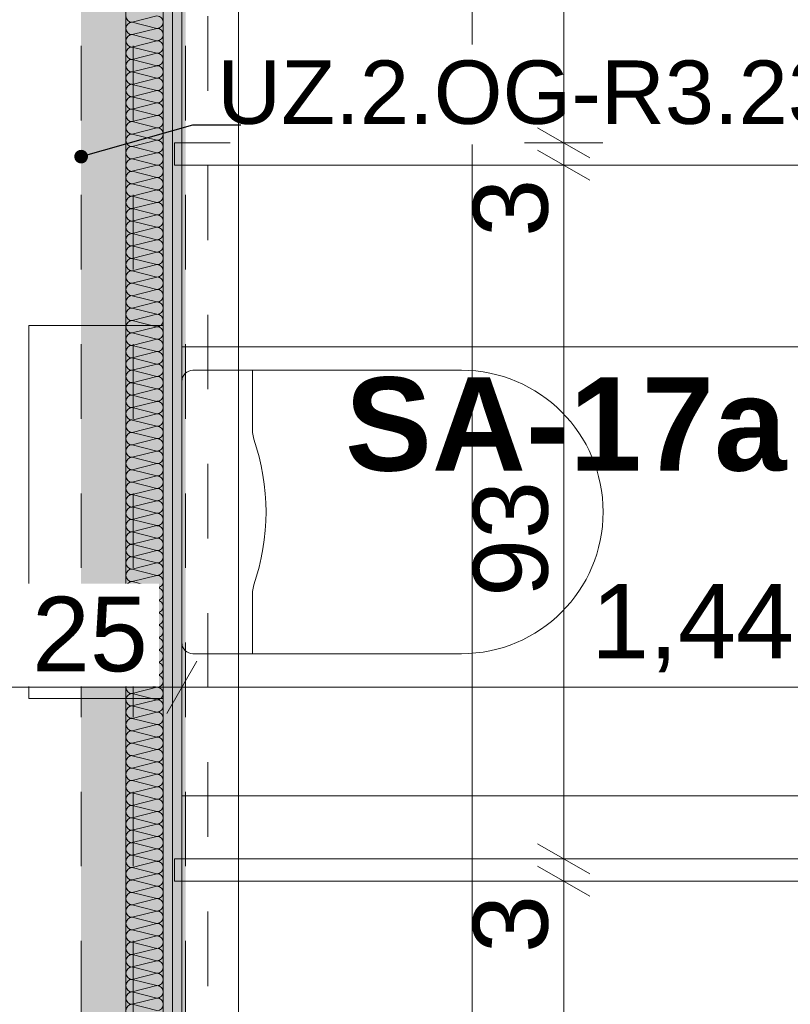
# Model space of a CAD drawing. Header units: metres. Extents: x -4 to 99, y -11 to 17.
# Tile 410 of 656: x 40.2 to 41.23, y 1.72 to 3.04. Entities that reach past the tile are written whole.
import ezdxf

# ---------------------------------------------------------------- set-up
doc = ezdxf.new("R2010")
doc.units = ezdxf.units.M
doc.header["$MEASUREMENT"] = 0
for name, pattern in [('Achse', [0.2, 0.1, -0.05, 0, -0.05]), ('DASHED', [0.015, 0.007, -0.008]), ('Untersicht', [0.1, 0.075, -0.025]), ('Wipeout_Contour', [1, 0, -1])]:
    doc.linetypes.add(name, pattern=pattern)
for name, color, linetype in [('152 - Bemaßung_ Beschriftung.Ausbau', 7, 'Continuous'), ('203 - Marker.Schnitt - Ausbaudetail SA', 7, 'Continuous'), ('612 - Struktur.Stahlbau', 7, 'Continuous'), ('Neubau_401 - Zone.Raum_ Raumbegrenzung_ Whg.', 7, 'Continuous'), ('Neubau_606 - Struktur.Wand Innen Ausbau', 7, 'Continuous'), ('Neubau_612 - Struktur.Stahlbau', 7, 'Continuous'), ('Neubau_650 - Abdeckung.Fußboden Aufbau', 7, 'Continuous'), ('Neubau_653 - Abdeckung.TB Verkofferung', 7, 'Continuous'), ('Neubau_702 - Einrichtung.Möbel Sanitär', 7, 'Continuous'), ('Neubau_802 - HKLSE.Sanitär', 7, 'Continuous')]:
    doc.layers.add(name, color=color, linetype=linetype)
doc.styles.add('ERSTELLTER_STIL_1', font='txt')
doc.styles.add('ERSTELLTER_STIL_2', font='txt')
doc.dimstyles.new('ERSTELLTER_STIL__1', dxfattribs={"dimtxt": 0.1, "dimasz": 0.0532, "dimexe": 0.18, "dimexo": 0.0625, "dimgap": 0, "dimtad": 1, "dimzin": 0, "dimdsep": 46, "dimtxsty": 'ERSTELLTER_STIL_2', "dimblk": 'ARROWHEAD_2', "dimblk1": 'ARROWHEAD_2', "dimblk2": 'ARROWHEAD_2', "dimcen": 0.09, "dimse1": 1, "dimse2": 1, "dimclrd": 7, "dimclre": 7, "dimclrt": 7, "dimazin": 0, "dimtfac": 1, "dimtdec": 4, "dimtmove": 0, "dimatfit": 3, "dimfxl": 1, "dimtolj": 1, "dimtzin": 0, "dimarcsym": 0})
doc.dimstyles.new('ERSTELLTER_STIL__2', dxfattribs={"dimtxt": 0.1, "dimasz": 0.0532, "dimexe": 0.18, "dimexo": 0.0625, "dimgap": 0, "dimtad": 1, "dimtih": 1, "dimtoh": 1, "dimzin": 0, "dimdsep": 46, "dimtxsty": 'ERSTELLTER_STIL_2', "dimblk": 'ARROWHEAD_2', "dimblk1": 'ARROWHEAD_2', "dimblk2": 'ARROWHEAD_2', "dimcen": 0.09, "dimse1": 1, "dimse2": 1, "dimclrd": 7, "dimclre": 7, "dimclrt": 7, "dimazin": 0, "dimtfac": 1, "dimtdec": 4, "dimtmove": 0, "dimatfit": 3, "dimfxl": 1, "dimtolj": 1, "dimtzin": 0, "dimarcsym": 0})
doc.dimstyles.new('ERSTELLTER_STIL__6', dxfattribs={"dimtxt": 0.18, "dimasz": 0.03648, "dimexe": 0.18, "dimexo": 0.0625, "dimgap": 0, "dimtad": 0, "dimtih": 1, "dimtoh": 1, "dimdec": 4, "dimzin": 0, "dimdsep": 46, "dimcen": 0.09, "dimadec": 0, "dimazin": 0, "dimtfac": 1, "dimtdec": 4, "dimtmove": 0, "dimatfit": 3, "dimldrblk": 'ARROWHEAD_11', "dimfxl": 1, "dimtolj": 1, "dimtzin": 0, "dimarcsym": 0})
pattern_1 = [(45, (0, 0), (-0.01767767, 0.01767767), [0, -0.025])]
pattern_2 = [(0, (0, 0), (0, 0.030000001), [])]

# ---------------------------------------------------------------- blocks, each defined once
blk = doc.blocks.new('*X5')
at = {"layer": 'Neubau_606 - Struktur.Wand Innen Ausbau', "color": 7, "linetype": 'Continuous', "lineweight": 5}
for p, q in [((40.3817, 3.05), (40.3483, 3.0417)), ((40.3817, 3.0333), (40.3483, 3.0417)), ((40.3817, 3.0333), (40.3483, 3.025)), ((40.3817, 3.0167), (40.3483, 3.025)), ((40.3817, 3.0167), (40.3483, 3.0083)), ((40.3817, 3), (40.3483, 3.0083)), ((40.3817, 3), (40.3483, 2.9917)), ((40.3817, 2.9833), (40.3483, 2.9917)), ((40.3817, 2.9833), (40.3483, 2.975)), ((40.3817, 2.9667), (40.3483, 2.975)), ((40.3817, 2.9667), (40.3483, 2.9583)), ((40.3817, 2.95), (40.3483, 2.9583)), ((40.3817, 2.95), (40.3483, 2.9417)), ((40.3817, 2.9333), (40.3483, 2.9417)), ((40.3817, 2.9333), (40.3483, 2.925)), ((40.3817, 2.9167), (40.3483, 2.925)), ((40.3817, 2.9167), (40.3483, 2.9083)), ((40.3817, 2.9), (40.3483, 2.9083)), ((40.3817, 2.9), (40.3483, 2.8917)), ((40.3817, 2.8833), (40.3483, 2.8917)), ((40.3817, 2.8833), (40.3483, 2.875)), ((40.3817, 2.8667), (40.3483, 2.875)), ((40.3817, 2.8667), (40.3483, 2.8583)), ((40.3817, 2.85), (40.3483, 2.8583)), ((40.3817, 2.85), (40.3483, 2.8417)), ((40.3817, 2.8333), (40.3483, 2.8417)), ((40.3817, 2.8333), (40.3483, 2.825)), ((40.3817, 2.8167), (40.3483, 2.825)), ((40.3817, 2.8167), (40.3483, 2.8083)), ((40.3817, 2.8), (40.3483, 2.8083)), ((40.3817, 2.8), (40.3483, 2.7917)), ((40.3817, 2.7833), (40.3483, 2.7917)), ((40.3817, 2.7833), (40.3483, 2.775)), ((40.3817, 2.7667), (40.3483, 2.775)), ((40.3817, 2.7667), (40.3483, 2.7583)), ((40.3817, 2.75), (40.3483, 2.7583)), ((40.3817, 2.75), (40.3483, 2.7417)), ((40.3817, 2.7333), (40.3483, 2.7417)), ((40.3817, 2.7333), (40.3483, 2.725)), ((40.3817, 2.7167), (40.3483, 2.725)), ((40.3817, 2.7167), (40.3483, 2.7083)), ((40.3817, 2.7), (40.3483, 2.7083)), ((40.3817, 2.7), (40.3483, 2.6917)), ((40.3817, 2.6833), (40.3483, 2.6917)), ((40.3817, 2.6833), (40.3483, 2.675)), ((40.3817, 2.6667), (40.3483, 2.675)), ((40.3817, 2.6667), (40.3483, 2.6583)), ((40.3817, 2.65), (40.3483, 2.6583)), ((40.3817, 2.65), (40.3483, 2.6417)), ((40.3817, 2.6333), (40.3483, 2.6417)), ((40.3817, 2.6333), (40.3483, 2.625)), ((40.3817, 2.6167), (40.3483, 2.625)), ((40.3817, 2.6167), (40.3483, 2.6083)), ((40.3817, 2.6), (40.3483, 2.6083)), ((40.3817, 2.6), (40.3483, 2.5917)), ((40.3817, 2.5833), (40.3483, 2.5917)), ((40.3817, 2.5833), (40.3483, 2.575)), ((40.3817, 2.5667), (40.3483, 2.575)), ((40.3817, 2.5667), (40.3483, 2.5583)), ((40.3817, 2.55), (40.3483, 2.5583)), ((40.3817, 2.55), (40.3483, 2.5417)), ((40.3817, 2.5333), (40.3483, 2.5417)), ((40.3817, 2.5333), (40.3483, 2.525)), ((40.3817, 2.5167), (40.3483, 2.525)), ((40.3817, 2.5167), (40.3483, 2.5083)), ((40.3817, 2.5), (40.3483, 2.5083)), ((40.3817, 2.5), (40.3483, 2.4917)), ((40.3817, 2.4833), (40.3483, 2.4917)), ((40.3817, 2.4833), (40.3483, 2.475)), ((40.3817, 2.4667), (40.3483, 2.475)), ((40.3817, 2.4667), (40.3483, 2.4583)), ((40.3817, 2.45), (40.3483, 2.4583)), ((40.3817, 2.45), (40.3483, 2.4417)), ((40.3817, 2.4333), (40.3483, 2.4417)), ((40.3817, 2.4333), (40.3483, 2.425)), ((40.3817, 2.4167), (40.3483, 2.425)), ((40.3817, 2.4167), (40.3483, 2.4083)), ((40.3817, 2.4), (40.3483, 2.4083)), ((40.3817, 2.4), (40.3483, 2.3917)), ((40.3817, 2.3833), (40.3483, 2.3917)), ((40.3817, 2.3833), (40.3483, 2.375)), ((40.3817, 2.3667), (40.3483, 2.375)), ((40.3817, 2.3667), (40.3483, 2.3583)), ((40.3817, 2.35), (40.3483, 2.3583)), ((40.3817, 2.35), (40.3483, 2.3417)), ((40.3817, 2.3333), (40.3483, 2.3417)), ((40.3817, 2.3333), (40.3483, 2.325)), ((40.3817, 2.3167), (40.3483, 2.325)), ((40.3817, 2.3167), (40.3483, 2.3083)), ((40.3817, 2.3), (40.3483, 2.3083)), ((40.3817, 2.3), (40.3483, 2.2917)), ((40.3817, 2.2833), (40.3483, 2.2917)), ((40.3817, 2.2833), (40.3483, 2.275)), ((40.3817, 2.2667), (40.3483, 2.275)), ((40.3817, 2.2667), (40.3483, 2.2583)), ((40.3817, 2.25), (40.3483, 2.2583)), ((40.3817, 2.25), (40.3483, 2.2417)), ((40.3817, 2.2333), (40.3483, 2.2417)), ((40.3817, 2.2333), (40.3483, 2.225)), ((40.3817, 2.2167), (40.3483, 2.225)), ((40.3817, 2.2167), (40.3483, 2.2083)), ((40.3817, 2.2), (40.3483, 2.2083)), ((40.3817, 2.2), (40.3483, 2.1917)), ((40.3817, 2.1833), (40.3483, 2.1917)), ((40.3817, 2.1833), (40.3483, 2.175)), ((40.3817, 2.1667), (40.3483, 2.175)), ((40.3817, 2.1667), (40.3483, 2.1583)), ((40.3817, 2.15), (40.3483, 2.1583)), ((40.3817, 2.15), (40.3483, 2.1417)), ((40.3817, 2.1333), (40.3483, 2.1417)), ((40.3817, 2.1333), (40.3483, 2.125)), ((40.3817, 2.1167), (40.3483, 2.125)), ((40.3817, 2.1167), (40.3483, 2.1083)), ((40.3817, 2.1), (40.3483, 2.1083)), ((40.3817, 2.1), (40.3483, 2.0917)), ((40.3817, 2.0833), (40.3483, 2.0917)), ((40.3817, 2.0833), (40.3483, 2.075)), ((40.3817, 2.0667), (40.3483, 2.075)), ((40.3817, 2.0667), (40.3483, 2.0583)), ((40.3817, 2.05), (40.3483, 2.0583)), ((40.3817, 2.05), (40.3483, 2.0417)), ((40.3817, 2.0333), (40.3483, 2.0417)), ((40.3817, 2.0333), (40.3483, 2.025)), ((40.3817, 2.0167), (40.3483, 2.025)), ((40.3817, 2.0167), (40.3483, 2.0083)), ((40.3817, 2), (40.3483, 2.0083)), ((40.3817, 2), (40.3483, 1.9917)), ((40.3817, 1.9833), (40.3483, 1.9917)), ((40.3817, 1.9833), (40.3483, 1.975)), ((40.3817, 1.9667), (40.3483, 1.975)), ((40.3817, 1.9667), (40.3483, 1.9583)), ((40.3817, 1.95), (40.3483, 1.9583)), ((40.3817, 1.95), (40.3483, 1.9417)), ((40.3817, 1.9333), (40.3483, 1.9417)), ((40.3817, 1.9333), (40.3483, 1.925)), ((40.3817, 1.9167), (40.3483, 1.925)), ((40.3817, 1.9167), (40.3483, 1.9083)), ((40.3817, 1.9), (40.3483, 1.9083)), ((40.3817, 1.9), (40.3483, 1.8917)), ((40.3817, 1.8833), (40.3483, 1.8917)), ((40.3817, 1.8833), (40.3483, 1.875)), ((40.3817, 1.8667), (40.3483, 1.875)), ((40.3817, 1.8667), (40.3483, 1.8583)), ((40.3817, 1.85), (40.3483, 1.8583)), ((40.3817, 1.85), (40.3483, 1.8417)), ((40.3817, 1.8333), (40.3483, 1.8417)), ((40.3817, 1.8333), (40.3483, 1.825)), ((40.3817, 1.8167), (40.3483, 1.825)), ((40.3817, 1.8167), (40.3483, 1.8083)), ((40.3817, 1.8), (40.3483, 1.8083)), ((40.3817, 1.8), (40.3483, 1.7917)), ((40.3817, 1.7833), (40.3483, 1.7917)), ((40.3817, 1.7833), (40.3483, 1.775)), ((40.3817, 1.7667), (40.3483, 1.775)), ((40.3817, 1.7667), (40.3483, 1.7583)), ((40.3817, 1.75), (40.3483, 1.7583)), ((40.3817, 1.75), (40.3483, 1.7417)), ((40.3817, 1.7333), (40.3483, 1.7417)), ((40.3817, 1.7333), (40.3483, 1.725)), ((40.3817, 1.7167), (40.3483, 1.725))]:
    blk.add_line(p, q, dxfattribs=at)
for centre, start, end in [((40.3483, 3.05), 180, 270), ((40.3817, 3.0417), 360, 90), ((40.3483, 3.0333), 90, 180), ((40.3817, 3.0417), 270, 360), ((40.3483, 3.0333), 180, 270), ((40.3483, 3.0167), 90, 180), ((40.3817, 3.025), 360, 90), ((40.3817, 3.025), 270, 360), ((40.3483, 3.0167), 180, 270), ((40.3817, 3.0083), 360, 90), ((40.3483, 3), 90, 180), ((40.3483, 3), 180, 270), ((40.3817, 3.0083), 270, 360), ((40.3817, 2.9917), 360, 90), ((40.3483, 2.9833), 90, 180), ((40.3483, 2.9833), 180, 270), ((40.3817, 2.9917), 270, 360), ((40.3817, 2.975), 360, 90), ((40.3483, 2.9667), 90, 180), ((40.3817, 2.975), 270, 360), ((40.3483, 2.9667), 180, 270), ((40.3483, 2.95), 90, 180), ((40.3817, 2.9583), 360, 90), ((40.3817, 2.9583), 270, 360), ((40.3483, 2.95), 180, 270), ((40.3817, 2.9417), 360, 90), ((40.3483, 2.9333), 90, 180), ((40.3483, 2.9333), 180, 270), ((40.3817, 2.9417), 270, 360), ((40.3817, 2.925), 360, 90), ((40.3483, 2.9167), 90, 180), ((40.3817, 2.925), 270, 360), ((40.3483, 2.9167), 180, 270), ((40.3483, 2.9), 90, 180), ((40.3817, 2.9083), 360, 90), ((40.3817, 2.9083), 270, 360), ((40.3483, 2.9), 180, 270), ((40.3483, 2.8833), 90, 180), ((40.3817, 2.8917), 360, 90), ((40.3817, 2.8917), 270, 360), ((40.3483, 2.8833), 180, 270), ((40.3817, 2.875), 360, 90), ((40.3483, 2.8667), 90, 180), ((40.3483, 2.8667), 180, 270), ((40.3817, 2.875), 270, 360), ((40.3817, 2.8583), 360, 90), ((40.3483, 2.85), 90, 180), ((40.3817, 2.8583), 270, 360), ((40.3483, 2.85), 180, 270), ((40.3483, 2.8333), 90, 180), ((40.3817, 2.8417), 360, 90), ((40.3817, 2.8417), 270, 360), ((40.3483, 2.8333), 180, 270), ((40.3483, 2.8167), 90, 180), ((40.3817, 2.825), 360, 90), ((40.3817, 2.825), 270, 360), ((40.3483, 2.8167), 180, 270), ((40.3817, 2.8083), 360, 90), ((40.3483, 2.8), 90, 180), ((40.3483, 2.8), 180, 270), ((40.3817, 2.8083), 270, 360), ((40.3817, 2.7917), 360, 90), ((40.3483, 2.7833), 90, 180), ((40.3817, 2.7917), 270, 360), ((40.3483, 2.7833), 180, 270), ((40.3483, 2.7667), 90, 180), ((40.3817, 2.775), 360, 90), ((40.3817, 2.775), 270, 360), ((40.3483, 2.7667), 180, 270), ((40.3817, 2.7583), 360, 90), ((40.3483, 2.75), 90, 180), ((40.3483, 2.75), 180, 270), ((40.3817, 2.7583), 270, 360), ((40.3817, 2.7417), 360, 90), ((40.3483, 2.7333), 90, 180), ((40.3483, 2.7333), 180, 270), ((40.3817, 2.7417), 270, 360), ((40.3817, 2.725), 360, 90), ((40.3483, 2.7167), 90, 180), ((40.3817, 2.725), 270, 360), ((40.3483, 2.7167), 180, 270), ((40.3483, 2.7), 90, 180), ((40.3817, 2.7083), 360, 90), ((40.3817, 2.7083), 270, 360), ((40.3483, 2.7), 180, 270), ((40.3817, 2.6917), 360, 90), ((40.3483, 2.6833), 90, 180), ((40.3483, 2.6833), 180, 270), ((40.3817, 2.6917), 270, 360), ((40.3817, 2.675), 360, 90), ((40.3483, 2.6667), 90, 180), ((40.3483, 2.6667), 180, 270), ((40.3817, 2.675), 270, 360), ((40.3817, 2.6583), 360, 90), ((40.3483, 2.65), 90, 180), ((40.3817, 2.6583), 270, 360), ((40.3483, 2.65), 180, 270), ((40.3483, 2.6333), 90, 180), ((40.3817, 2.6417), 360, 90), ((40.3817, 2.6417), 270, 360), ((40.3483, 2.6333), 180, 270), ((40.3817, 2.625), 360, 90), ((40.3483, 2.6167), 90, 180), ((40.3483, 2.6167), 180, 270), ((40.3817, 2.625), 270, 360), ((40.3817, 2.6083), 360, 90), ((40.3483, 2.6), 90, 180), ((40.3817, 2.6083), 270, 360), ((40.3483, 2.6), 180, 270), ((40.3483, 2.5833), 90, 180), ((40.3817, 2.5917), 360, 90), ((40.3817, 2.5917), 270, 360), ((40.3483, 2.5833), 180, 270), ((40.3483, 2.5667), 90, 180), ((40.3817, 2.575), 360, 90), ((40.3817, 2.575), 270, 360), ((40.3483, 2.5667), 180, 270), ((40.3817, 2.5583), 360, 90), ((40.3483, 2.55), 90, 180), ((40.3483, 2.55), 180, 270), ((40.3817, 2.5583), 270, 360), ((40.3817, 2.5417), 360, 90), ((40.3483, 2.5333), 90, 180), ((40.3817, 2.5417), 270, 360), ((40.3483, 2.5333), 180, 270), ((40.3483, 2.5167), 90, 180), ((40.3817, 2.525), 360, 90), ((40.3817, 2.525), 270, 360), ((40.3483, 2.5167), 180, 270), ((40.3483, 2.5), 90, 180), ((40.3817, 2.5083), 360, 90), ((40.3817, 2.5083), 270, 360), ((40.3483, 2.5), 180, 270), ((40.3817, 2.4917), 360, 90), ((40.3483, 2.4833), 90, 180), ((40.3483, 2.4833), 180, 270), ((40.3817, 2.4917), 270, 360), ((40.3817, 2.475), 360, 90), ((40.3483, 2.4667), 90, 180), ((40.3817, 2.475), 270, 360), ((40.3483, 2.4667), 180, 270), ((40.3483, 2.45), 90, 180), ((40.3817, 2.4583), 360, 90), ((40.3817, 2.4583), 270, 360), ((40.3483, 2.45), 180, 270), ((40.3817, 2.4417), 360, 90), ((40.3483, 2.4333), 90, 180), ((40.3483, 2.4333), 180, 270), ((40.3817, 2.4417), 270, 360), ((40.3817, 2.425), 360, 90), ((40.3483, 2.4167), 90, 180), ((40.3483, 2.4167), 180, 270), ((40.3817, 2.425), 270, 360), ((40.3817, 2.4083), 360, 90), ((40.3483, 2.4), 90, 180), ((40.3817, 2.4083), 270, 360), ((40.3483, 2.4), 180, 270), ((40.3483, 2.3833), 90, 180), ((40.3817, 2.3917), 360, 90), ((40.3817, 2.3917), 270, 360), ((40.3483, 2.3833), 180, 270), ((40.3817, 2.375), 360, 90), ((40.3483, 2.3667), 90, 180), ((40.3483, 2.3667), 180, 270), ((40.3817, 2.375), 270, 360), ((40.3817, 2.3583), 360, 90), ((40.3483, 2.35), 90, 180), ((40.3483, 2.35), 180, 270), ((40.3817, 2.3583), 270, 360), ((40.3817, 2.3417), 360, 90), ((40.3483, 2.3333), 90, 180), ((40.3817, 2.3417), 270, 360), ((40.3483, 2.3333), 180, 270), ((40.3483, 2.3167), 90, 180), ((40.3817, 2.325), 360, 90), ((40.3817, 2.325), 270, 360), ((40.3483, 2.3167), 180, 270), ((40.3817, 2.3083), 360, 90), ((40.3483, 2.3), 90, 180), ((40.3483, 2.3), 180, 270), ((40.3817, 2.3083), 270, 360), ((40.3817, 2.2917), 360, 90), ((40.3483, 2.2833), 90, 180), ((40.3817, 2.2917), 270, 360), ((40.3483, 2.2833), 180, 270), ((40.3483, 2.2667), 90, 180), ((40.3817, 2.275), 360, 90), ((40.3817, 2.275), 270, 360), ((40.3483, 2.2667), 180, 270), ((40.3483, 2.25), 90, 180), ((40.3817, 2.2583), 360, 90), ((40.3817, 2.2583), 270, 360), ((40.3483, 2.25), 180, 270), ((40.3817, 2.2417), 360, 90), ((40.3483, 2.2333), 90, 180), ((40.3483, 2.2333), 180, 270), ((40.3817, 2.2417), 270, 360), ((40.3817, 2.225), 360, 90), ((40.3483, 2.2167), 90, 180), ((40.3817, 2.225), 270, 360), ((40.3483, 2.2167), 180, 270), ((40.3483, 2.2), 90, 180), ((40.3817, 2.2083), 360, 90), ((40.3817, 2.2083), 270, 360), ((40.3483, 2.2), 180, 270), ((40.3483, 2.1833), 90, 180), ((40.3817, 2.1917), 360, 90), ((40.3817, 2.1917), 270, 360), ((40.3483, 2.1833), 180, 270), ((40.3817, 2.175), 360, 90), ((40.3483, 2.1667), 90, 180), ((40.3483, 2.1667), 180, 270), ((40.3817, 2.175), 270, 360), ((40.3817, 2.1583), 360, 90), ((40.3483, 2.15), 90, 180), ((40.3817, 2.1583), 270, 360), ((40.3483, 2.15), 180, 270), ((40.3483, 2.1333), 90, 180), ((40.3817, 2.1417), 360, 90), ((40.3817, 2.1417), 270, 360), ((40.3483, 2.1333), 180, 270), ((40.3817, 2.125), 360, 90), ((40.3483, 2.1167), 90, 180), ((40.3483, 2.1167), 180, 270), ((40.3817, 2.125), 270, 360), ((40.3817, 2.1083), 360, 90), ((40.3483, 2.1), 90, 180), ((40.3483, 2.1), 180, 270), ((40.3817, 2.1083), 270, 360), ((40.3817, 2.0917), 360, 90), ((40.3483, 2.0833), 90, 180), ((40.3817, 2.0917), 270, 360), ((40.3483, 2.0833), 180, 270), ((40.3483, 2.0667), 90, 180), ((40.3817, 2.075), 360, 90), ((40.3817, 2.075), 270, 360), ((40.3483, 2.0667), 180, 270), ((40.3817, 2.0583), 360, 90), ((40.3483, 2.05), 90, 180), ((40.3483, 2.05), 180, 270), ((40.3817, 2.0583), 270, 360), ((40.3817, 2.0417), 360, 90), ((40.3483, 2.0333), 90, 180), ((40.3483, 2.0333), 180, 270), ((40.3817, 2.0417), 270, 360), ((40.3817, 2.025), 360, 90), ((40.3483, 2.0167), 90, 180), ((40.3817, 2.025), 270, 360), ((40.3483, 2.0167), 180, 270), ((40.3483, 2), 90, 180), ((40.3817, 2.0083), 360, 90), ((40.3817, 2.0083), 270, 360), ((40.3483, 2), 180, 270), ((40.3817, 1.9917), 360, 90), ((40.3483, 1.9833), 90, 180), ((40.3483, 1.9833), 180, 270), ((40.3817, 1.9917), 270, 360), ((40.3817, 1.975), 360, 90), ((40.3483, 1.9667), 90, 180), ((40.3817, 1.975), 270, 360), ((40.3483, 1.9667), 180, 270), ((40.3483, 1.95), 90, 180), ((40.3817, 1.9583), 360, 90), ((40.3817, 1.9583), 270, 360), ((40.3483, 1.95), 180, 270), ((40.3483, 1.9333), 90, 180), ((40.3817, 1.9417), 360, 90), ((40.3817, 1.9417), 270, 360), ((40.3483, 1.9333), 180, 270), ((40.3817, 1.925), 360, 90), ((40.3483, 1.9167), 90, 180), ((40.3483, 1.9167), 180, 270), ((40.3817, 1.925), 270, 360), ((40.3817, 1.9083), 360, 90), ((40.3483, 1.9), 90, 180), ((40.3817, 1.9083), 270, 360), ((40.3483, 1.9), 180, 270), ((40.3483, 1.8833), 90, 180), ((40.3817, 1.8917), 360, 90), ((40.3817, 1.8917), 270, 360), ((40.3483, 1.8833), 180, 270), ((40.3483, 1.8667), 90, 180), ((40.3817, 1.875), 360, 90), ((40.3817, 1.875), 270, 360), ((40.3483, 1.8667), 180, 270), ((40.3817, 1.8583), 360, 90), ((40.3483, 1.85), 90, 180), ((40.3483, 1.85), 180, 270), ((40.3817, 1.8583), 270, 360), ((40.3817, 1.8417), 360, 90), ((40.3483, 1.8333), 90, 180), ((40.3817, 1.8417), 270, 360), ((40.3483, 1.8333), 180, 270), ((40.3483, 1.8167), 90, 180), ((40.3817, 1.825), 360, 90), ((40.3817, 1.825), 270, 360), ((40.3483, 1.8167), 180, 270), ((40.3817, 1.8083), 360, 90), ((40.3483, 1.8), 90, 180), ((40.3483, 1.8), 180, 270), ((40.3817, 1.8083), 270, 360), ((40.3817, 1.7917), 360, 90), ((40.3483, 1.7833), 90, 180), ((40.3483, 1.7833), 180, 270), ((40.3817, 1.7917), 270, 360), ((40.3817, 1.775), 360, 90), ((40.3483, 1.7667), 90, 180), ((40.3817, 1.775), 270, 360), ((40.3483, 1.7667), 180, 270), ((40.3483, 1.75), 90, 180), ((40.3817, 1.7583), 360, 90), ((40.3817, 1.7583), 270, 360), ((40.3483, 1.75), 180, 270), ((40.3817, 1.7417), 360, 90), ((40.3483, 1.7333), 90, 180), ((40.3483, 1.7333), 180, 270), ((40.3817, 1.7417), 270, 360), ((40.3817, 1.725), 360, 90), ((40.3483, 1.7167), 90, 180), ((40.3817, 1.725), 270, 360)]:
    blk.add_arc(centre, 0.00833, start, end, dxfattribs=at)
blk = doc.blocks.new('ARROWHEAD_11')
at = {"color": 0, "linetype": 'Continuous', "lineweight": 0}
blk.add_line((0, 0), (-1, 0), dxfattribs=at)
at = {"color": 0, "linetype": 'Continuous', "lineweight": 0, "const_width": 0.25, "flags": 128}
blk.add_lwpolyline([(-0.125, 0, 1), (0.125, 0, 1)], format="xyb", close=True, dxfattribs=at)
blk = doc.blocks.new('*D441')
at = {"layer": '152 - Bemaßung_ Beschriftung.Ausbau', "color": 7, "linetype": 'Continuous', "lineweight": 5}
for p, q in [((40.165, -4.6125), (40.165, -4.5075)), ((40.415, -4.6125), (40.415, -4.5075)), ((40.1852, -4.525), (40.1448, -4.595)), ((40.4352, -4.525), (40.3948, -4.595)), ((40.165, -4.56), (40.415, -4.56))]:
    blk.add_line(p, q, dxfattribs=at)
at = {"layer": '152 - Bemaßung_ Beschriftung.Ausbau', "color": 7, "lineweight": 5, "insert": (40.2141, -4.54), "char_height": 0.1, "attachment_point": 7, "style": 'ERSTELLTER_STIL_2'}
blk.add_mtext('\\A1;{\\pql;\\fArial|b0|i0|c0|p38;25}', dxfattribs=at)
blk = doc.blocks.new('ARROWHEAD_2')
at = {"color": 0, "linetype": 'Continuous', "lineweight": 0}
for p, q in [((-0.378, -0.655), (0.378, 0.655)), ((0, 0), (-1, 0))]:
    blk.add_line(p, q, dxfattribs=at)
blk = doc.blocks.new('*D594')
at = {"layer": '152 - Bemaßung_ Beschriftung.Ausbau', "color": 7, "linetype": 'Continuous', "lineweight": 5}
for p, q in [((40.165, 2.0975), (40.165, 2.2025)), ((40.415, 2.0975), (40.415, 2.2025)), ((40.1852, 2.185), (40.1448, 2.115)), ((40.4352, 2.185), (40.3948, 2.115)), ((40.1308, 2.15), (40.165, 2.15)), ((40.165, 2.15), (40.415, 2.15))]:
    blk.add_line(p, q, dxfattribs=at)
at = {"color": 254, "linetype": 'Wipeout_Contour', "lineweight": 0, "ltscale": 161.416634}
blk.add_wipeout([(40.1954, 2.1513), (40.3846, 2.1513), (40.3846, 2.2888), (40.1954, 2.2888)], dxfattribs=at).dxf.layer = '152 - Bemaßung_ Beschriftung.Ausbau'
at = {"layer": '152 - Bemaßung_ Beschriftung.Ausbau', "color": 7, "lineweight": 5, "insert": (40.2141, 2.17), "char_height": 0.1, "attachment_point": 7, "style": 'ERSTELLTER_STIL_2'}
blk.add_mtext('\\A1;{\\pql;\\fArial|b0|i0|c0|p38;25}', dxfattribs=at)
blk = doc.blocks.new('*D595')
at = {"layer": '152 - Bemaßung_ Beschriftung.Ausbau', "color": 7, "linetype": 'Continuous', "lineweight": 5}
for p, q in [((40.415, 2.0975), (40.415, 2.2025)), ((41.855, 2.0975), (41.855, 2.2025)), ((40.4352, 2.185), (40.3948, 2.115)), ((41.8752, 2.185), (41.8348, 2.115)), ((40.415, 2.15), (41.855, 2.15))]:
    blk.add_line(p, q, dxfattribs=at)
at = {"layer": '152 - Bemaßung_ Beschriftung.Ausbau', "color": 7, "lineweight": 5, "char_height": 0.1, "attachment_point": 7, "style": 'ERSTELLTER_STIL_2'}
for s, insert in [('\\A1;{\\pql;\\fArial|b0|i0|c0|p38;3}', (41.7589, 2.17)), ('\\A1;{\\pql;\\fArial|b0|i0|c0|p38;1,44}', (40.964, 2.17))]:
    blk.add_mtext(s, dxfattribs=dict(at, insert=insert))
blk = doc.blocks.new('*D610')
at = {"layer": '152 - Bemaßung_ Beschriftung.Ausbau', "color": 7, "linetype": 'Continuous', "lineweight": 5}
for p, q in [((45.7803, 0.245), (45.7803, 3.72)), ((45.7453, 0.2652), (45.8153, 0.2248)), ((45.8328, 0.245), (45.7278, 0.245)), ((45.7803, 0.005), (45.7803, 0.245)), ((45.7453, 0.0252), (45.8153, -0.0152)), ((45.8328, 0.005), (45.7278, 0.005)), ((45.7803, -0.0292), (45.7803, 0.005))]:
    blk.add_line(p, q, dxfattribs=at)
at = {"color": 254, "linetype": 'Wipeout_Contour', "lineweight": 0, "ltscale": 182.85335}
blk.add_wipeout([(45.7818, 0.0277), (45.7818, 0.2223), (45.6389, 0.2223), (45.6389, 0.0277)], dxfattribs=at).dxf.layer = '152 - Bemaßung_ Beschriftung.Ausbau'
at = {"layer": '152 - Bemaßung_ Beschriftung.Ausbau', "color": 7, "lineweight": 5, "insert": (45.7603, 0.0491), "char_height": 0.1, "attachment_point": 7, "rotation": 90, "style": 'ERSTELLTER_STIL_2'}
blk.add_mtext('\\A1;{\\pql;\\fArial|b0|i0|c0|p38;24}', dxfattribs=at)
blk = doc.blocks.new('*D611')
at = {"layer": '152 - Bemaßung_ Beschriftung.Ausbau', "color": 7, "linetype": 'Continuous', "lineweight": 5}
for p, q in [((45.7453, 3.7402), (45.8153, 3.6998)), ((45.8328, 3.72), (45.7278, 3.72)), ((45.7803, 0.245), (45.7803, 3.72)), ((45.7453, 0.2652), (45.8153, 0.2248))]:
    blk.add_line(p, q, dxfattribs=at)
at = {"layer": '152 - Bemaßung_ Beschriftung.Ausbau', "color": 7, "lineweight": 5, "char_height": 0.1, "attachment_point": 7, "rotation": 90, "style": 'ERSTELLTER_STIL_2'}
for s, insert in [('\\A1;{\\pql;\\fArial|b0|i0|c0|p38;17\\fArial|b0|i0|c0|p38;\\A1{\\H.66x;\\S5^  ;}}', (45.7614, 3.4979)), ('\\A1;{\\pql;\\fArial|b0|i0|c0|p38;3,47\\fArial|b0|i0|c0|p38;\\A1{\\H.66x;\\S5^  ;}}', (45.7797, 1.7235))]:
    blk.add_mtext(s, dxfattribs=dict(at, insert=insert))
blk = doc.blocks.new('*D626')
at = {"layer": '152 - Bemaßung_ Beschriftung.Ausbau', "color": 7, "linetype": 'Continuous', "lineweight": 5}
for p, q in [((40.8922, 1.9102), (40.9622, 1.8698)), ((40.9797, 1.89), (40.8747, 1.89)), ((40.9272, 0.96), (40.9272, 1.89)), ((40.8922, 0.9802), (40.9622, 0.9398)), ((40.9797, 0.96), (40.8747, 0.96)), ((40.9272, 0.93), (40.9272, 0.96))]:
    blk.add_line(p, q, dxfattribs=at)
at = {"layer": '152 - Bemaßung_ Beschriftung.Ausbau', "color": 7, "lineweight": 5, "char_height": 0.1, "attachment_point": 7, "rotation": 90, "style": 'ERSTELLTER_STIL_2'}
for s, insert in [('\\A1;{\\pql;\\fArial|b0|i0|c0|p38;3}', (40.9072, 1.7939)), ('\\A1;{\\pql;\\fArial|b0|i0|c0|p38;93}', (40.9072, 1.3112))]:
    blk.add_mtext(s, dxfattribs=dict(at, insert=insert))
blk = doc.blocks.new('*D627')
at = {"layer": '152 - Bemaßung_ Beschriftung.Ausbau', "color": 7, "linetype": 'Continuous', "lineweight": 5}
for p, q in [((40.8922, 1.9402), (40.9622, 1.8998)), ((40.9797, 1.92), (40.8747, 1.92)), ((40.9272, 1.89), (40.9272, 1.92)), ((40.8922, 1.9102), (40.9622, 1.8698)), ((40.9797, 1.89), (40.8747, 1.89))]:
    blk.add_line(p, q, dxfattribs=at)
blk = doc.blocks.new('*D628')
at = {"layer": '152 - Bemaßung_ Beschriftung.Ausbau', "color": 7, "linetype": 'Continuous', "lineweight": 5}
for p, q in [((40.8922, 2.8702), (40.9622, 2.8298)), ((40.9797, 2.85), (40.8747, 2.85)), ((40.9272, 1.92), (40.9272, 2.85)), ((40.8922, 1.9402), (40.9622, 1.8998)), ((40.9797, 1.92), (40.8747, 1.92))]:
    blk.add_line(p, q, dxfattribs=at)
at = {"layer": '152 - Bemaßung_ Beschriftung.Ausbau', "color": 7, "lineweight": 5, "char_height": 0.1, "attachment_point": 7, "rotation": 90, "style": 'ERSTELLTER_STIL_2'}
for s, insert in [('\\A1;{\\pql;\\fArial|b0|i0|c0|p38;3}', (40.9072, 2.7539)), ('\\A1;{\\pql;\\fArial|b0|i0|c0|p38;93}', (40.9072, 2.2712))]:
    blk.add_mtext(s, dxfattribs=dict(at, insert=insert))
blk = doc.blocks.new('*D629')
at = {"layer": '152 - Bemaßung_ Beschriftung.Ausbau', "color": 7, "linetype": 'Continuous', "lineweight": 5}
for p, q in [((40.8922, 2.9002), (40.9622, 2.8598)), ((40.9797, 2.88), (40.8747, 2.88)), ((40.9272, 2.85), (40.9272, 2.88)), ((40.8922, 2.8702), (40.9622, 2.8298)), ((40.9797, 2.85), (40.8747, 2.85))]:
    blk.add_line(p, q, dxfattribs=at)
blk = doc.blocks.new('*D630')
at = {"layer": '152 - Bemaßung_ Beschriftung.Ausbau', "color": 7, "linetype": 'Continuous', "lineweight": 5}
for p, q in [((40.8922, 3.8302), (40.9622, 3.7898)), ((40.9797, 3.81), (40.8747, 3.81)), ((40.9272, 2.88), (40.9272, 3.81)), ((40.8922, 2.9002), (40.9622, 2.8598)), ((40.9797, 2.88), (40.8747, 2.88))]:
    blk.add_line(p, q, dxfattribs=at)
at = {"layer": '152 - Bemaßung_ Beschriftung.Ausbau', "color": 7, "lineweight": 5, "char_height": 0.1, "attachment_point": 7, "rotation": 90, "style": 'ERSTELLTER_STIL_2'}
for s, insert in [('\\A1;{\\pql;\\fArial|b0|i0|c0|p38;12\\fArial|b0|i0|c0|p38;\\A1{\\H.66x;\\S5^  ;}}', (40.9083, 3.6705)), ('\\A1;{\\pql;\\fArial|b0|i0|c0|p38;93}', (40.9072, 3.2691))]:
    blk.add_mtext(s, dxfattribs=dict(at, insert=insert))

msp = doc.modelspace()

# ---------------------------------------------------------------- hatches: boundary and pattern name
at = {"layer": '612 - Struktur.Stahlbau', "linetype": 'Continuous', "lineweight": 0, "true_color": 0x30307f}
msp.add_hatch(color=177, dxfattribs=at).paths.add_polyline_path([(40.28, 5.19), (40.42, 5.19), (40.42, 0.71), (40.28, 0.71)])
at = {"layer": 'Neubau_606 - Struktur.Wand Innen Ausbau', "linetype": 'Continuous', "lineweight": 0, "true_color": 0x000000}
h = msp.add_hatch(dxfattribs=at)
h.set_pattern_fill('Gips_0001', color=18, style=0, pattern_type=2)
h.set_pattern_definition(pattern_1)
h.paths.add_polyline_path([(40.4025, 0.255), (40.4025, 3.81), (40.39, 3.81), (40.39, 0.255)])
h = msp.add_hatch(dxfattribs=at)
h.set_pattern_fill('Gips_0001', color=18, style=0, pattern_type=2)
h.set_pattern_definition(pattern_1)
h.paths.add_polyline_path([(40.415, 0.255), (40.415, 3.81), (40.4025, 3.81), (40.4025, 0.255)])
at = {"layer": 'Neubau_650 - Abdeckung.Fußboden Aufbau', "linetype": 'Continuous', "lineweight": 13, "true_color": 0xafafaf}
h = msp.add_hatch(dxfattribs=at)
h.set_pattern_fill('Raster_60x60_Fuge_2mm_0001', color=253, style=0, pattern_type=2)
h.set_pattern_definition([(0, (42.61, 3.81), (0, 0.602), []), (90, (42.61, 3.81), (-0.602, 0), [])])
h.paths.add_polyline_path([(42.325, 3.81), (40.415, 3.81), (40.415, 0.255), (43.545, 0.255), (43.545, 0.33, -0.414214), (43.495, 0.28, -0.414214), (43.445, 0.33, -0.414214), (43.395, 0.28, -0.414214), (43.345, 0.33, -0.414214), (43.395, 0.38, -0.414214), (43.445, 0.33, -0.414214), (43.495, 0.38, -0.414214), (43.545, 0.33), (43.545, 3.81), (43.21, 3.81), (43.21, 3.935), (42.325, 3.935)])
at = {"layer": 'Neubau_702 - Einrichtung.Möbel Sanitär', "linetype": 'Continuous', "lineweight": 0, "true_color": 0x000000}
h = msp.add_hatch(dxfattribs=at)
h.set_pattern_fill('Holz__Sperrholz_1_0001', color=18, style=0, pattern_type=2)
h.set_pattern_definition(pattern_2)
h.paths.add_polyline_path([(40.405, 2.85), (41.855, 2.85), (41.855, 2.88), (40.405, 2.88)])
h = msp.add_hatch(dxfattribs=at)
h.set_pattern_fill('Holz__Sperrholz_1_0001', color=18, style=0, pattern_type=2)
h.set_pattern_definition(pattern_2)
h.paths.add_polyline_path([(40.405, 1.89), (41.855, 1.89), (41.855, 1.92), (40.405, 1.92)])

# ---------------------------------------------------------------- linework, layer by layer
at = {"layer": 'Neubau_606 - Struktur.Wand Innen Ausbau', "color": 1, "linetype": 'Continuous', "lineweight": 5}
for p, q in [((40.39, 0.255), (40.39, 3.81)), ((40.4025, 0.255), (40.4025, 3.81))]:
    msp.add_line(p, q, dxfattribs=at)
at = {"layer": 'Neubau_606 - Struktur.Wand Innen Ausbau', "color": 1, "linetype": 'Continuous', "lineweight": 5, "flags": 128}
for points in [[(40.34, 3.81), (40.34, 0.255)], [(40.415, 0.255), (40.415, 3.81)]]:
    msp.add_lwpolyline(points, dxfattribs=at)
at = {"layer": 'Neubau_612 - Struktur.Stahlbau', "color": 1, "linetype": 'Untersicht', "lineweight": 13}
for p, q in [((40.28, 0.71), (40.28, 5.19)), ((40.42, 0.71), (40.42, 5.19))]:
    msp.add_line(p, q, dxfattribs=at)
at = {"layer": 'Neubau_612 - Struktur.Stahlbau', "color": 1, "linetype": 'Achse', "lineweight": 9}
msp.add_line((40.35, 0.71), (40.35, 5.19), dxfattribs=at)
at = {"layer": 'Neubau_650 - Abdeckung.Fußboden Aufbau', "color": 1, "linetype": 'Continuous', "lineweight": 13, "flags": 128}
msp.add_lwpolyline([(43.545, 0.3298), (43.545, 0.255), (40.415, 0.255), (40.415, 3.81), (42.325, 3.81), (42.325, 3.935)], dxfattribs=at)
at = {"layer": 'Neubau_653 - Abdeckung.TB Verkofferung', "color": 1, "linetype": 'Untersicht', "lineweight": 9}
msp.add_line((40.45, 0.7495), (40.45, 5.0505), dxfattribs=at)
at = {"layer": 'Neubau_702 - Einrichtung.Möbel Sanitär', "color": 1, "linetype": 'Continuous', "lineweight": 9}
for p, q in [((40.51, 2.575), (40.51, 2.4916)), ((40.51, 2.4916), (40.5115, 2.4828)), ((40.51, 2.2784), (40.5115, 2.2872)), ((40.51, 2.195), (40.51, 2.2784))]:
    msp.add_line(p, q, dxfattribs=at)
at = {"layer": 'Neubau_702 - Einrichtung.Möbel Sanitär', "color": 1, "linetype": 'Continuous', "lineweight": 18, "flags": 128}
for points in [[(41.855, 2.88), (40.405, 2.88)], [(40.405, 2.88), (40.405, 2.85)], [(40.405, 2.85), (41.855, 2.85)], [(41.855, 1.92), (40.405, 1.92)], [(40.405, 1.92), (40.405, 1.89)], [(40.405, 1.89), (41.855, 1.89)]]:
    msp.add_lwpolyline(points, dxfattribs=at)
at = {"layer": 'Neubau_702 - Einrichtung.Möbel Sanitär', "color": 1, "linetype": 'Continuous', "lineweight": 9, "flags": 128}
msp.add_lwpolyline([(40.51, 2.575), (40.79, 2.575, -1), (40.79, 2.195), (40.51, 2.195), (40.43, 2.195, -0.414214), (40.415, 2.21), (40.415, 2.56, -0.414214), (40.43, 2.575)], format="xyb", close=True, dxfattribs=at)
at = {"layer": 'Neubau_702 - Einrichtung.Möbel Sanitär', "color": 1, "linetype": 'Continuous', "lineweight": 9}
msp.add_arc((40.2303, 2.385), 0.2977, 340.8169, 19.1816, dxfattribs=at)
at = {"layer": 'Neubau_802 - HKLSE.Sanitär', "color": 1, "linetype": 'Continuous', "lineweight": 9}
for p, q in [((40.21, 2.635), (40.21, 2.135)), ((40.39, 2.635), (40.21, 2.635)), ((40.39, 2.635), (40.39, 2.135)), ((40.39, 2.135), (40.21, 2.135))]:
    msp.add_line(p, q, dxfattribs=at)
at = {"layer": 'Neubau_802 - HKLSE.Sanitär', "color": 1, "linetype": 'DASHED', "lineweight": 9, "flags": 128}
for points in [[(40.21, 2.635), (40.21, 2.135)], [(40.39, 2.635), (40.21, 2.635)], [(40.39, 2.135), (40.39, 2.635)], [(40.21, 2.135), (40.39, 2.135)]]:
    msp.add_lwpolyline(points, dxfattribs=at)

# ---------------------------------------------------------------- block references
at = {"layer": 'Neubau_606 - Struktur.Wand Innen Ausbau', "color": 1, "lineweight": 13}
msp.add_blockref('*X5', (0, 0), dxfattribs=at)

# ---------------------------------------------------------------- texts
at = {"layer": '203 - Marker.Schnitt - Ausbaudetail SA', "color": 7, "lineweight": 13, "insert": (41.226, 2.4387), "char_height": 0.125, "attachment_point": 9, "style": 'ERSTELLTER_STIL_1'}
msp.add_mtext('\\A1;{\\pqr;\\pt0;\\fArial|b1|i0|c0|p38;SA-17a}', dxfattribs=at)

# ---------------------------------------------------------------- dimensions: what is measured, and where the dimension line sits
at = {"layer": '152 - Bemaßung_ Beschriftung.Ausbau', "color": 7, "linetype": 'Continuous', "lineweight": 5}
dim = msp.add_linear_dim(base=(40.415, -4.56), p1=(40.165, 4.5325), p2=(40.415, 0.255), dimstyle='ERSTELLTER_STIL__2', dxfattribs=at)
dim.commit()
dim.dimension.update_dxf_attribs({"geometry": '*D441', "text_midpoint": (40.2903, -4.49), "dimtype": 160})

# ---------------------------------------------------------------- next in the draw order: dimensions: what is measured, and where the dimension line sits
dim = msp.add_linear_dim(base=(40.415, 2.15), p1=(40.165, 0.7), p2=(40.415, 0.255), dimstyle='ERSTELLTER_STIL__2', dxfattribs=at)
dim.commit()
dim.dimension.update_dxf_attribs({"geometry": '*D594', "text_midpoint": (40.2903, 2.22), "dimtype": 160})

# ---------------------------------------------------------------- next in the draw order: wipeouts: each hides what was drawn before it
at = {"color": 1, "linetype": 'Wipeout_Contour', "lineweight": 9, "ltscale": 164.196049}
msp.add_wipeout([(40.48, 3.0114), (41.3994, 3.0114), (41.3994, 2.8778), (40.48, 2.8778)], dxfattribs=at).dxf.layer = '152 - Bemaßung_ Beschriftung.Ausbau'

# ---------------------------------------------------------------- next in the draw order: texts
at = {"layer": '152 - Bemaßung_ Beschriftung.Ausbau', "color": 1, "linetype": 'Continuous', "lineweight": 9, "insert": (41.3994, 2.9041), "char_height": 0.085, "attachment_point": 9, "style": 'ERSTELLTER_STIL_2'}
msp.add_mtext('\\A1;{\\pqr;\\fArial|b0|i0|c0|p38;UZ.2.OG-R3.23-1}', dxfattribs=at)

# ---------------------------------------------------------------- next in the draw order: dimensions: what is measured, and where the dimension line sits
at = {"layer": '152 - Bemaßung_ Beschriftung.Ausbau', "color": 7, "linetype": 'Continuous', "lineweight": 5}
dim = msp.add_linear_dim(base=(41.855, 2.15), p1=(40.415, 0.255), p2=(41.855, 3.81), dimstyle='ERSTELLTER_STIL__2', dxfattribs=at)
dim.commit()
dim.dimension.update_dxf_attribs({"geometry": '*D595', "text_midpoint": (41.0939, 2.22), "dimtype": 160})

# ---------------------------------------------------------------- next in the draw order: leaders
at = {"layer": '152 - Bemaßung_ Beschriftung.Ausbau', "color": 1, "linetype": 'Continuous', "lineweight": 9, "annotation_type": 0, "has_hookline": 1, "hookline_direction": 0, "text_width": 0.9052}
msp.add_leader([(40.28, 2.8614), (40.43, 2.9041), (40.4942, 2.9041)], dimstyle='ERSTELLTER_STIL__6', dxfattribs=at)

# ---------------------------------------------------------------- next in the draw order: dimensions: what is measured, and where the dimension line sits
at = {"layer": '152 - Bemaßung_ Beschriftung.Ausbau', "color": 7, "linetype": 'Continuous', "lineweight": 5}
dim = msp.add_linear_dim(base=(45.7803, 0.245), p1=(21.9375, 0.005), p2=(22.1775, 0.245), angle=90, dimstyle='ERSTELLTER_STIL__1', dxfattribs=at)
dim.commit()
dim.dimension.update_dxf_attribs({"geometry": '*D610', "text_midpoint": (45.7103, 0.1253), "dimtype": 160, "text_rotation": 90})

# ---------------------------------------------------------------- next in the draw order: linework, layer by layer
at = {"layer": 'Neubau_401 - Zone.Raum_ Raumbegrenzung_ Whg.', "color": 1, "linetype": 'Continuous', "lineweight": 9}
msp.add_line((40.491, -1.3085), (40.491, 3.9868), dxfattribs=at)

# ---------------------------------------------------------------- next in the draw order: dimensions: what is measured, and where the dimension line sits
at = {"layer": '152 - Bemaßung_ Beschriftung.Ausbau', "color": 7, "linetype": 'Continuous', "lineweight": 5}
for base, p1, p2, picture, middle in [((40.9272, 3.81), (41.855, 2.88), (42.325, 3.81), '*D630', (40.8572, 3.3453)), ((45.780333, 3.719998), (22.1775, 0.245), (44.709987, 3.719998), '*D611', (45.710333, 1.988441)), ((40.9272, 2.88), (41.855, 2.85), (41.855, 2.88), '*D629', (40.8572, 2.792)), ((40.9272, 2.85), (41.855, 1.92), (41.855, 2.85), '*D628', (40.8572, 2.3474)), ((40.9272, 1.92), (41.855, 1.89), (41.855, 1.92), '*D627', (40.8572, 1.832)), ((40.9272, 1.89), (41.855, 0.96), (41.855, 1.89), '*D626', (40.8572, 1.3874))]:
    dim = msp.add_linear_dim(base=base, p1=p1, p2=p2, angle=90, dimstyle='ERSTELLTER_STIL__1', dxfattribs=at)
    dim.commit()
    dim.dimension.update_dxf_attribs({"geometry": picture, "text_midpoint": middle, "dimtype": 160, "text_rotation": 90})

doc.saveas('drawing.dxf')
